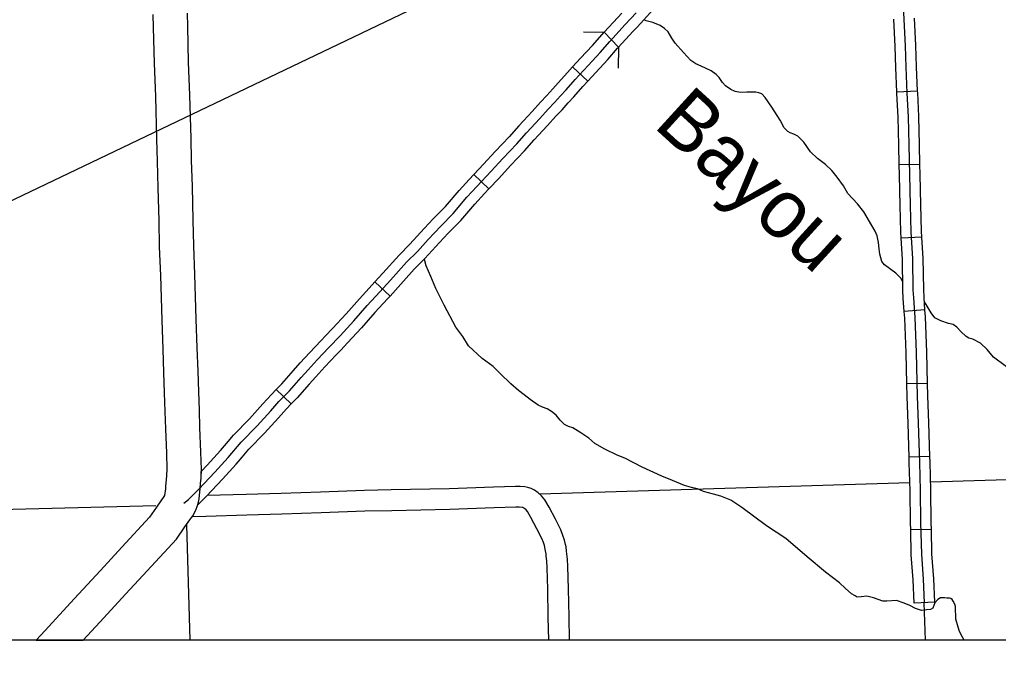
# Model space of a CAD drawing. Extents: x -117616 to 64730, y 54117 to 789866.
# Drawn here: x 62443.4 to 62585, y 54383.9 to 54479 of the extents above; entities that cross this region are included whole.
import ezdxf

# ---------------------------------------------------------------- set-up
doc = ezdxf.new("R2010")
doc.units = 0
for name, color, linetype in [('10', 7, 'Continuous'), ('31', 7, 'Continuous'), ('32', 7, 'Continuous'), ('35', 7, 'Continuous'), ('38', 7, 'Continuous'), ('4', 7, 'Continuous'), ('46', 7, 'Continuous'), ('5', 7, 'Continuous'), ('R_Dimension', 7, 'Continuous'), ('R_No Plot', 7, 'Continuous')]:
    doc.layers.add(name, color=color, linetype=linetype)

msp = doc.modelspace()

# ---------------------------------------------------------------- linework, layer by layer
at = {"layer": '10'}
for p, q in [((62462.71, 54479.74), (62462.76, 54477.86)), ((62467.76, 54477.99), (62467.71, 54479.9)), ((62462.76, 54477.86), (62462.88, 54472.67)), ((62467.88, 54472.83), (62467.76, 54477.99)), ((62462.88, 54472.67), (62463.07, 54467.9)), ((62468.07, 54468.06), (62467.88, 54472.83)), ((62463.07, 54467.9), (62463.22, 54461.7)), ((62468.22, 54461.83), (62468.07, 54468.06)), ((62463.22, 54461.7), (62463.31, 54458.52)), ((62468.31, 54458.68), (62468.22, 54461.83)), ((62463.31, 54458.52), (62463.44, 54454.7)), ((62468.44, 54454.85), (62468.31, 54458.68)), ((62463.44, 54454.7), (62463.55, 54449.89)), ((62468.54, 54450), (62468.44, 54454.85)), ((62468.63, 54446.31), (62468.54, 54450)), ((62463.55, 54449.89), (62463.63, 54446.16)), ((62463.63, 54446.16), (62463.79, 54442)), ((62468.78, 54442.17), (62468.63, 54446.31)), ((62463.79, 54442), (62463.99, 54435.54)), ((62468.99, 54435.7), (62468.78, 54442.17)), ((62463.99, 54435.54), (62464.13, 54431.38)), ((62469.12, 54431.56), (62468.99, 54435.7)), ((62469.26, 54428.17), (62469.12, 54431.56)), ((62464.13, 54431.38), (62464.26, 54428.01)), ((62464.26, 54428.01), (62464.33, 54425.04)), ((62469.33, 54425.19), (62469.26, 54428.17)), ((62464.33, 54425.04), (62464.43, 54422.34)), ((62469.43, 54422.53), (62469.33, 54425.19)), ((62464.43, 54422.34), (62464.52, 54419.87)), ((62469.52, 54420.05), (62469.43, 54422.53)), ((62464.52, 54419.87), (62464.66, 54416.34)), ((62469.65, 54416.5), (62469.52, 54420.05)), ((62464.66, 54416.34), (62464.71, 54414)), ((62469.72, 54413.99), (62469.65, 54416.5)), ((62464.69, 54413.1), (62464.62, 54412.5)), ((62464.71, 54414), (62464.69, 54413.1)), ((62469.68, 54412.73), (62469.72, 54413.99)), ((62464.62, 54412.5), (62464.54, 54411.57)), ((62469.53, 54411.17), (62469.59, 54412)), ((62469.59, 54412), (62469.68, 54412.73)), ((62464.51, 54411.18), (62464.41, 54410.2)), ((62464.54, 54411.57), (62464.51, 54411.18)), ((62469.39, 54409.73), (62469.49, 54410.73)), ((62469.49, 54410.73), (62469.53, 54411.17)), ((62464.41, 54410.2), (62463.25, 54408.54)), ((62469.18, 54408.77), (62469.31, 54409.24)), ((62469.31, 54409.24), (62469.39, 54409.73)), ((62463.25, 54408.54), (62462.22, 54407.07)), ((62468.48, 54407.29), (62468.91, 54408.08)), ((62468.91, 54408.08), (62469.18, 54408.77)), ((62462.22, 54407.07), (62458.2, 54402.73)), ((62467.34, 54405.67), (62468.07, 54406.7)), ((62468.07, 54406.7), (62468.48, 54407.29)), ((62466.12, 54403.92), (62467.34, 54405.67)), ((62461.88, 54399.35), (62466.12, 54403.92)), ((62458.2, 54402.73), (62455.13, 54399.36)), ((62455.13, 54399.36), (62451.34, 54395.29)), ((62458.81, 54395.98), (62461.88, 54399.35)), ((62451.34, 54395.29), (62447.12, 54390.7)), ((62455.01, 54391.9), (62458.81, 54395.98)), ((62452.62, 54389.3), (62455.01, 54391.9)), ((62447.12, 54390.7), (62445.84, 54389.3)), ((62445.84, 54389.3), (62452.62, 54389.3))]:
    msp.add_line(p, q, dxfattribs=at)
at = {"layer": '31'}
for p, q in [((62527.97, 54477.16), (62530.05, 54474.99)), ((62525.61, 54470.11), (62523.41, 54472.14)), ((62509.13, 54456.6), (62511.31, 54454.55)), ((62511.31, 54454.55), (62511.31, 54454.55)), ((62494.8, 54441.07), (62497.01, 54439.04)), ((62482.7, 54423.44), (62480.56, 54425.55))]:
    msp.add_line(p, q, dxfattribs=at)
for points in [[(62532.73, 54477.9), (62533.71, 54478.96), (62535.44, 54480.86), (62537.28, 54482.77)], [(62467.19, 54409.1), (62467.87, 54409.65), (62469.36, 54411.15), (62471.68, 54413.58), (62473.6, 54415.72), (62475.49, 54417.92), (62477.77, 54420.26), (62479.75, 54422.46), (62480.93, 54423.79), (62482.46, 54425.35), (62484.17, 54427.29), (62485.15, 54428.38), (62486.46, 54429.82), (62488.14, 54431.59), (62489.78, 54433.31), (62491.77, 54435.46), (62493.68, 54437.65), (62495.55, 54439.66), (62497.08, 54441.33), (62499.4, 54443.94), (62500.97, 54445.5), (62502.53, 54447.22), (62504.35, 54449.15), (62506.15, 54450.98), (62508.13, 54453.31), (62509.55, 54454.86), (62511.63, 54457.07), (62513.31, 54458.92), (62515.35, 54461.05), (62516.74, 54462.61), (62518.68, 54464.68), (62519.86, 54466.04), (62520.78, 54466.99), (62521.66, 54467.96), (62522.46, 54468.84), (62523.78, 54470.33), (62525.67, 54472.38), (62527.4, 54474.24), (62528.8, 54475.84), (62531.03, 54478.27), (62532.6, 54479.98)], [(62527.97, 54477.16), (62529.93, 54479.29), (62530.53, 54479.94)], [(62523.41, 54472.14), (62524.57, 54473.4), (62526.28, 54475.25), (62527.68, 54476.84), (62527.97, 54477.16)], [(62530.05, 54474.99), (62532.13, 54477.25), (62532.73, 54477.9)], [(62525.61, 54470.11), (62526.77, 54471.36), (62528.51, 54473.24), (62529.91, 54474.84), (62530.05, 54474.99)], [(62523.41, 54472.14), (62522.67, 54471.34), (62521.34, 54469.84), (62520.54, 54468.97), (62519.69, 54468.01), (62518.76, 54467.05), (62517.57, 54465.69), (62516.31, 54464.35)], [(62518.49, 54462.29), (62519.8, 54463.68), (62520.97, 54465.02), (62521.88, 54465.96), (62522.77, 54466.96), (62523.57, 54467.84), (62524.89, 54469.33), (62525.61, 54470.11)], [(62516.31, 54464.35), (62515.63, 54463.63), (62514.25, 54462.07), (62512.21, 54459.95), (62510.53, 54458.09), (62509.13, 54456.6)], [(62511.31, 54454.55), (62512.73, 54456.05), (62514.41, 54457.9), (62516.46, 54460.03), (62517.85, 54461.6), (62518.49, 54462.29)], [(62501.98, 54448.83), (62503.26, 54450.19), (62505.04, 54451.99), (62507, 54454.3), (62508.45, 54455.88), (62509.13, 54456.6)], [(62504.17, 54446.77), (62505.43, 54448.11), (62507.25, 54449.96), (62509.25, 54452.31), (62510.65, 54453.84), (62511.31, 54454.55)], [(62494.8, 54441.07), (62495.97, 54442.34), (62498.31, 54444.97), (62499.88, 54446.54), (62501.43, 54448.24), (62501.98, 54448.83)], [(62497.01, 54439.04), (62498.2, 54440.32), (62500.49, 54442.91), (62502.05, 54444.47), (62503.63, 54446.2), (62504.17, 54446.77)], [(62487.69, 54433.3), (62488.69, 54434.34), (62490.66, 54436.47), (62492.57, 54438.65), (62494.44, 54440.68), (62494.8, 54441.07)], [(62497.01, 54439.04), (62496.65, 54438.64), (62494.8, 54436.65), (62492.89, 54434.46), (62490.87, 54432.29), (62489.87, 54431.23)], [(62480.56, 54425.55), (62481.36, 54426.37), (62483.05, 54428.29), (62484.03, 54429.38), (62485.36, 54430.84), (62487.06, 54432.63), (62487.69, 54433.3)], [(62489.87, 54431.23), (62489.23, 54430.56), (62487.56, 54428.8), (62486.26, 54427.37), (62485.29, 54426.29), (62483.56, 54424.32), (62482.7, 54423.44)], [(62473.33, 54417.71), (62474.38, 54418.93), (62476.67, 54421.28), (62478.63, 54423.46), (62479.84, 54424.81), (62480.56, 54425.55)], [(62475.61, 54415.76), (62476.6, 54416.91), (62478.86, 54419.23), (62480.87, 54421.46), (62482.03, 54422.76), (62482.7, 54423.44)], [(62469.71, 54413.68), (62470.58, 54414.6), (62472.48, 54416.71), (62473.33, 54417.71)], [(62469.22, 54408.88), (62470.44, 54410.1), (62472.78, 54412.56), (62474.73, 54414.73), (62475.61, 54415.76)], [(62469.22, 54408.88), (62469.31, 54409.24), (62469.39, 54409.73), (62469.49, 54410.73), (62469.53, 54411.17), (62469.59, 54412), (62469.68, 54412.73), (62469.71, 54413.68)]]:
    msp.add_lwpolyline(points, dxfattribs=at)
at = {"layer": '32'}
for p, q in [((62573.31, 54468.64), (62570.31, 54468.52)), ((62573.65, 54458.05), (62570.65, 54458)), ((62573.93, 54447.56), (62570.94, 54447.38)), ((62574.37, 54437.03), (62571.38, 54436.81)), ((62574.76, 54426.41), (62571.76, 54426.33)), ((62575.09, 54415.86), (62572.09, 54415.77)), ((62575.32, 54405.29), (62572.32, 54405.23)), ((62575.8, 54394.78), (62572.81, 54394.64))]:
    msp.add_line(p, q, dxfattribs=at)
for points in [[(62574.31, 54394.71), (62574.15, 54398.1), (62573.9, 54401.72), (62573.79, 54406.3), (62573.72, 54410.94), (62573.61, 54414.98), (62573.43, 54420.68), (62573.31, 54424.58), (62573.15, 54430.88), (62572.95, 54435.94), (62572.74, 54438.76), (62572.69, 54439.94), (62572.61, 54444.44), (62572.38, 54448.34), (62572.3, 54452.17), (62572.18, 54456.56), (62572.1, 54460.88), (62572, 54464.93), (62571.82, 54468.38), (62571.66, 54472.12), (62571.56, 54475.18), (62571.23, 54481.96), (62571.19, 54483.37)], [(62570.31, 54468.52), (62570.16, 54472.07), (62570.06, 54475.12), (62569.87, 54479.06)], [(62573.31, 54468.64), (62573.16, 54472.18), (62573.06, 54475.24), (62572.86, 54479.2)], [(62570.65, 54458), (62570.6, 54460.84), (62570.5, 54464.88), (62570.32, 54468.31), (62570.31, 54468.52)], [(62573.65, 54458.05), (62573.6, 54460.91), (62573.5, 54464.99), (62573.32, 54468.44), (62573.31, 54468.64)], [(62570.94, 54447.38), (62570.88, 54448.28), (62570.81, 54452.13), (62570.68, 54456.52), (62570.65, 54458)], [(62573.93, 54447.56), (62573.88, 54448.4), (62573.8, 54452.21), (62573.68, 54456.6), (62573.65, 54458.05)], [(62571.38, 54436.81), (62571.24, 54438.67), (62571.19, 54439.9), (62571.11, 54444.38), (62570.94, 54447.38)], [(62574.37, 54437.03), (62574.24, 54438.85), (62574.19, 54439.99), (62574.11, 54444.49), (62573.93, 54447.56)], [(62571.76, 54426.33), (62571.65, 54430.83), (62571.45, 54435.85), (62571.38, 54436.81)], [(62574.76, 54426.41), (62574.65, 54430.92), (62574.44, 54436.02), (62574.37, 54437.03)], [(62572.09, 54415.77), (62571.93, 54420.63), (62571.81, 54424.54), (62571.76, 54426.33)], [(62575.09, 54415.86), (62574.93, 54420.73), (62574.8, 54424.63), (62574.76, 54426.41)], [(62572.32, 54405.23), (62572.29, 54406.27), (62572.22, 54410.91), (62572.11, 54414.93), (62572.09, 54415.77)], [(62575.32, 54405.29), (62575.29, 54406.33), (62575.22, 54410.98), (62575.11, 54415.02), (62575.09, 54415.86)], [(62572.81, 54394.64), (62572.65, 54398.02), (62572.4, 54401.65), (62572.32, 54405.23)], [(62575.8, 54394.78), (62575.65, 54398.19), (62575.39, 54401.79), (62575.32, 54405.29)]]:
    msp.add_lwpolyline(points, dxfattribs=at)
at = {"layer": '35'}
for points in [[(62571.17, 54441.06), (62570.91, 54441.57), (62570.17, 54442.35), (62568.54, 54443.53), (62568.13, 54444.04), (62567.83, 54445.09), (62567.76, 54445.84), (62567.66, 54446.79), (62567.46, 54447.74), (62567.15, 54448.42), (62566.68, 54449.23), (62565.53, 54451.2), (62564.61, 54452.35), (62563.22, 54453.88), (62562.61, 54454.99), (62561.67, 54456.21), (62560.89, 54457.16), (62559.97, 54458.04), (62558.85, 54458.93), (62557.84, 54459.88), (62556.86, 54461.3), (62556.01, 54462.15), (62555.4, 54462.42), (62554.86, 54462.62), (62554.55, 54462.83), (62554.01, 54463.37), (62553.44, 54464.45), (62552.25, 54466.35), (62551.27, 54467.74), (62550.76, 54468.25), (62550.35, 54468.42), (62549.91, 54468.49), (62548.63, 54468.49), (62547.68, 54468.45), (62546.93, 54468.62), (62546.29, 54468.89), (62545.51, 54469.44), (62545.1, 54469.91), (62544.63, 54470.62), (62544.19, 54471.06), (62543.44, 54471.57), (62542.02, 54472.28), (62541.21, 54472.59), (62540.53, 54473.06), (62539.45, 54474.25), (62538.23, 54475.57), (62537.75, 54476.32), (62537.25, 54477.2), (62536.7, 54477.71), (62536.06, 54478.15), (62535.01, 54478.56), (62534.06, 54478.83), (62533.76, 54478.97)], [(62580.06, 54389.3), (62580.04, 54389.32), (62579.59, 54390.09), (62579.31, 54390.68), (62578.86, 54392.36), (62578.79, 54394.19), (62578.68, 54394.52), (62578.44, 54394.95), (62578.32, 54395.16), (62578.13, 54395.32), (62577.92, 54395.39), (62577.55, 54395.39), (62577.19, 54395.42), (62576.63, 54395.42), (62576.22, 54395.19), (62575.81, 54394.7), (62575.53, 54393.93), (62575.19, 54393.76), (62574.58, 54393.7), (62573.87, 54393.61), (62573.01, 54393.87), (62572.18, 54394.33), (62571.38, 54394.67), (62570.27, 54395.04), (62568.86, 54394.95), (62568.27, 54394.95), (62567.61, 54395.18), (62566.95, 54395.44), (62565.97, 54395.65), (62565.14, 54395.56), (62564.55, 54395.54), (62564.27, 54395.7), (62563.73, 54395.98), (62562.83, 54396.83), (62562.01, 54397.61), (62559.99, 54399.14), (62557.33, 54401.33), (62554.24, 54403.99), (62551.44, 54405.85), (62547.91, 54408.47), (62546.31, 54409.53), (62544.85, 54410.14), (62543.79, 54410.4), (62542.36, 54410.78), (62541.49, 54411.16), (62540.62, 54411.37), (62539.58, 54411.65), (62537.84, 54412.38), (62536.31, 54412.99), (62533.48, 54414.29), (62530.97, 54415.61), (62529.86, 54416.03), (62528.05, 54416.9), (62526.63, 54417.75), (62525.74, 54418.48), (62524.59, 54419.26), (62523.43, 54419.97), (62522.8, 54420.2), (62522.26, 54420.49), (62521.62, 54421.12), (62521.01, 54421.8), (62520.37, 54422.37), (62519.74, 54422.72), (62519.08, 54422.96), (62518.42, 54423.27), (62517.27, 54424.07), (62516.42, 54424.75), (62515.6, 54425.39), (62514.47, 54426.35), (62512.94, 54427.86), (62511.9, 54428.87), (62510.32, 54430.03), (62508.35, 54431.84), (62507.55, 54433.18), (62506.51, 54434.55), (62504.82, 54437.71), (62503.62, 54440.13), (62502.89, 54441.85), (62502.23, 54443.41), (62501.99, 54444.3), (62501.98, 54444.39)], [(62586.19, 54428.82), (62584.29, 54430.21), (62583.38, 54431.3), (62582.39, 54432.21), (62581.28, 54432.79), (62580.7, 54432.96), (62580.33, 54433.19), (62579.58, 54433.91), (62578.97, 54434.52), (62578.46, 54434.92), (62577.79, 54435.06), (62576.67, 54435.47), (62575.82, 54435.91), (62575.28, 54436.59), (62574.54, 54437.81), (62574.29, 54438.19)]]:
    msp.add_lwpolyline(points, dxfattribs=at)
at = {"layer": '38'}
for points in [[(62524.98, 54477.23), (62527.98, 54477.16)], [(62530.05, 54474.99), (62529.98, 54471.99)]]:
    msp.add_lwpolyline(points, dxfattribs=at)
at = {"layer": '4'}
for points in [[(62572.19, 54412.04), (62518.67, 54410.39)], [(62590.99, 54412.6), (62575.19, 54412.13)], [(62463.12, 54408.71), (62361.61, 54406.12), (62347.42, 54405.62)]]:
    msp.add_lwpolyline(points, dxfattribs=at)
at = {"layer": '46'}
for points in [[(62522.96, 54389.3), (62522.89, 54392.67), (62522.83, 54396.73), (62522.74, 54399.93), (62522.66, 54401.01), (62522.6, 54401.76), (62522.55, 54402.16), (62522.46, 54402.78), (62522.37, 54403.14), (62522.24, 54403.74), (62522.02, 54404.45), (62521.69, 54405.23), (62520.93, 54406.79), (62520, 54408.52), (62519.38, 54409.58), (62518.92, 54410.16), (62518.42, 54410.62), (62517.9, 54410.99), (62517.41, 54411.23), (62516.95, 54411.38), (62516.51, 54411.46), (62515.81, 54411.52), (62515.14, 54411.52), (62511.97, 54411.42), (62505.58, 54411.2), (62497.18, 54411.02), (62493.29, 54410.93), (62486.95, 54410.7), (62481.27, 54410.5), (62476.2, 54410.38), (62470.54, 54410.21)], [(62519.96, 54389.3), (62519.89, 54392.62), (62519.83, 54396.66), (62519.74, 54399.77), (62519.67, 54400.77), (62519.61, 54401.45), (62519.57, 54401.77), (62519.51, 54402.21), (62519.45, 54402.46), (62519.34, 54402.97), (62519.2, 54403.41), (62518.95, 54403.99), (62518.26, 54405.42), (62517.38, 54407.04), (62516.89, 54407.89), (62516.71, 54408.12), (62516.52, 54408.29), (62516.37, 54408.4), (62516.29, 54408.44), (62516.21, 54408.47), (62516.13, 54408.48), (62515.69, 54408.52), (62515.18, 54408.52), (62512.07, 54408.43), (62505.66, 54408.2), (62497.25, 54408.02), (62493.38, 54407.93), (62487.05, 54407.7), (62481.36, 54407.5), (62476.28, 54407.38), (62470.37, 54407.2), (62468.5, 54407.11), (62468.36, 54407.12)]]:
    msp.add_lwpolyline(points, dxfattribs=at)
at = {"layer": '5'}
for points in [[(62467.56, 54405.98), (62468.06, 54389.3)], [(62574.19, 54394.71), (62574.38, 54389.3)]]:
    msp.add_lwpolyline(points, dxfattribs=at)
at = {"layer": 'R_Dimension'}
msp.add_lwpolyline([(62940.1, 54690.83), (62215.14, 54344.27), (61753.25, 54344.27)], dxfattribs=at)
at = {"layer": 'R_No Plot'}
msp.add_lwpolyline([(62347.42, 55314.94), (63854.85, 55314.94), (63854.85, 54389.3), (62347.42, 54389.3)], close=True, dxfattribs=at)

# ---------------------------------------------------------------- texts
at = {"layer": '35'}
msp.add_text('Bayou', height=8.448, rotation=317.6248, dxfattribs=at).set_placement((62534.93, 54463.58))

doc.saveas('drawing.dxf')
